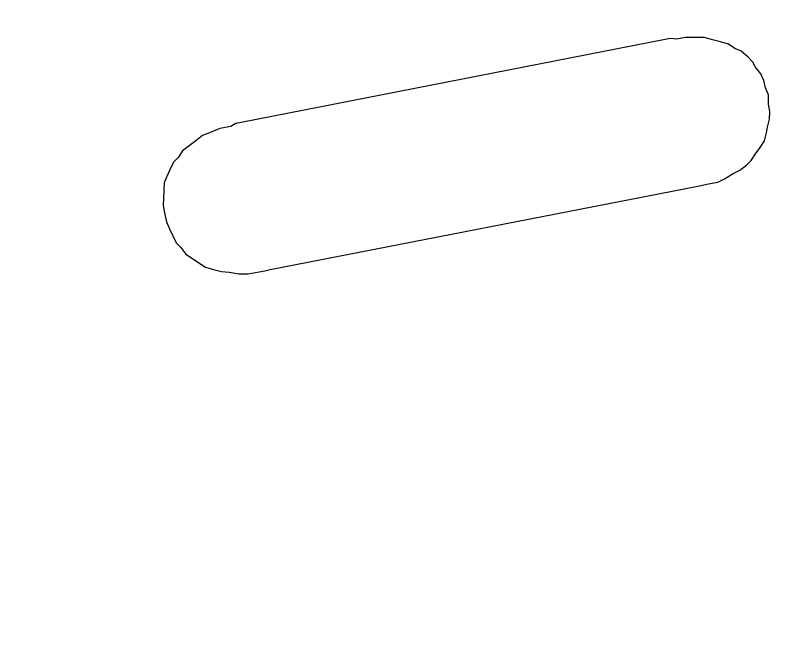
# Model space of a CAD drawing. Extents: x -545846 to -545044, y -1122650 to -1119108.
# Drawn here: x -545472.214 to -545469.26, y -1120436.899 to -1120434.408 of the extents above; entities that cross this region are included whole.
import ezdxf

# ---------------------------------------------------------------- set-up
doc = ezdxf.new("R2010")
doc.units = 0
doc.layers.add('osvětlené plochy-hodnota-obrys', color=7, linetype='Continuous')
doc.layers.add('Rozpiska', color=7, linetype='Continuous')

msp = doc.modelspace()

# ---------------------------------------------------------------- linework, layer by layer
at = {"layer": 'Rozpiska'}
for p, q in [((-545469.6726, -1120434.5036), (-545471.3298, -1120434.8279)), ((-545469.6513, -1120434.4994), (-545469.6726, -1120434.5036)), ((-545469.6286, -1120434.5023), (-545469.6513, -1120434.4994)), ((-545469.593, -1120434.4954), (-545469.6286, -1120434.5023)), ((-545469.556, -1120434.4955), (-545469.593, -1120434.4954)), ((-545469.5191, -1120434.4957), (-545469.556, -1120434.4955)), ((-545469.4879, -1120434.5043), (-545469.5191, -1120434.4957)), ((-545469.4566, -1120434.513), (-545469.4879, -1120434.5043)), ((-545469.4254, -1120434.5216), (-545469.4566, -1120434.513)), ((-545469.3999, -1120434.5388), (-545469.4254, -1120434.5216)), ((-545469.3758, -1120434.5488), (-545469.3999, -1120434.5388)), ((-545469.3488, -1120434.5731), (-545469.3758, -1120434.5488)), ((-545469.3304, -1120434.5917), (-545469.3488, -1120434.5731)), ((-545469.3192, -1120434.6116), (-545469.3304, -1120434.5917)), ((-545469.2994, -1120434.6373), (-545469.3192, -1120434.6116)), ((-545469.2867, -1120434.6643), (-545469.2994, -1120434.6373)), ((-545469.2811, -1120434.6928), (-545469.2867, -1120434.6643)), ((-545469.2684, -1120434.7198), (-545469.2811, -1120434.6928)), ((-545469.2686, -1120434.7568), (-545469.2684, -1120434.7198)), ((-545469.263, -1120434.7852), (-545469.2686, -1120434.7568)), ((-545469.2646, -1120434.8151), (-545469.263, -1120434.7852)), ((-545471.3511, -1120434.8321), (-545471.3711, -1120434.8434)), ((-545471.3298, -1120434.8279), (-545471.3511, -1120434.8321)), ((-545469.2732, -1120434.8463), (-545469.2646, -1120434.8151)), ((-545471.4479, -1120434.8658), (-545471.4821, -1120434.8798)), ((-545471.4138, -1120434.8517), (-545471.4479, -1120434.8658)), ((-545471.3711, -1120434.8434), (-545471.4138, -1120434.8517)), ((-545469.2848, -1120434.9003), (-545469.2762, -1120434.869)), ((-545469.2762, -1120434.869), (-545469.2732, -1120434.8463)), ((-545471.4821, -1120434.8798), (-545471.5078, -1120434.8996)), ((-545471.5334, -1120434.9194), (-545471.5591, -1120434.9392)), ((-545471.5078, -1120434.8996), (-545471.5334, -1120434.9194)), ((-545469.3191, -1120434.9513), (-545469.302, -1120434.9258)), ((-545469.302, -1120434.9258), (-545469.2848, -1120434.9003)), ((-545471.5591, -1120434.9392), (-545471.5763, -1120434.9647)), ((-545469.3363, -1120434.9768), (-545469.3191, -1120434.9513)), ((-545471.5948, -1120434.9831), (-545471.6106, -1120435.0158)), ((-545471.5763, -1120434.9647), (-545471.5948, -1120434.9831)), ((-545469.3549, -1120434.9952), (-545469.3363, -1120434.9768)), ((-545471.6106, -1120435.0158), (-545471.6206, -1120435.0399)), ((-545469.4076, -1120435.0277), (-545469.3805, -1120435.015)), ((-545469.3805, -1120435.015), (-545469.3549, -1120434.9952)), ((-545471.6206, -1120435.0399), (-545471.6307, -1120435.064)), ((-545469.4404, -1120435.0489), (-545469.4076, -1120435.0277)), ((-545471.6307, -1120435.064), (-545471.6322, -1120435.0939)), ((-545469.5456, -1120435.0769), (-545469.503, -1120435.0685)), ((-545469.503, -1120435.0685), (-545469.4674, -1120435.0616)), ((-545469.4674, -1120435.0616), (-545469.4404, -1120435.0489)), ((-545471.6322, -1120435.0939), (-545471.6338, -1120435.1237)), ((-545471.217, -1120435.404), (-545469.5456, -1120435.0769)), ((-545471.6338, -1120435.1237), (-545471.6353, -1120435.1535)), ((-545471.6353, -1120435.1535), (-545471.6297, -1120435.182)), ((-545471.6297, -1120435.182), (-545471.6228, -1120435.2175)), ((-545471.6228, -1120435.2175), (-545471.6101, -1120435.2446)), ((-545471.6101, -1120435.2446), (-545471.5974, -1120435.2717)), ((-545471.5974, -1120435.2717), (-545471.5847, -1120435.2987)), ((-545471.5847, -1120435.2987), (-545471.5663, -1120435.3173)), ((-545471.5663, -1120435.3173), (-545471.5465, -1120435.3429)), ((-545471.5465, -1120435.3429), (-545471.521, -1120435.3601)), ((-545471.521, -1120435.3601), (-545471.4955, -1120435.3773)), ((-545471.4955, -1120435.3773), (-545471.47, -1120435.3944)), ((-545471.47, -1120435.3944), (-545471.4388, -1120435.4031)), ((-545471.4388, -1120435.4031), (-545471.4075, -1120435.4117)), ((-545471.4075, -1120435.4117), (-545471.3777, -1120435.4133)), ((-545471.3777, -1120435.4133), (-545471.3394, -1120435.4205)), ((-545471.3394, -1120435.4205), (-545471.3024, -1120435.4207)), ((-545471.3024, -1120435.4207), (-545471.2597, -1120435.4123)), ((-545471.2597, -1120435.4123), (-545471.2384, -1120435.4082)), ((-545471.2384, -1120435.4082), (-545471.217, -1120435.404))]:
    msp.add_line(p, q, dxfattribs=at)

# ---------------------------------------------------------------- texts
at = {"layer": 'osvětlené plochy-hodnota-obrys'}
msp.add_text('20', height=22.78125, rotation=281.0956, dxfattribs=at).set_placement((-545485.3865, -1120422.6428))

doc.saveas('drawing.dxf')
